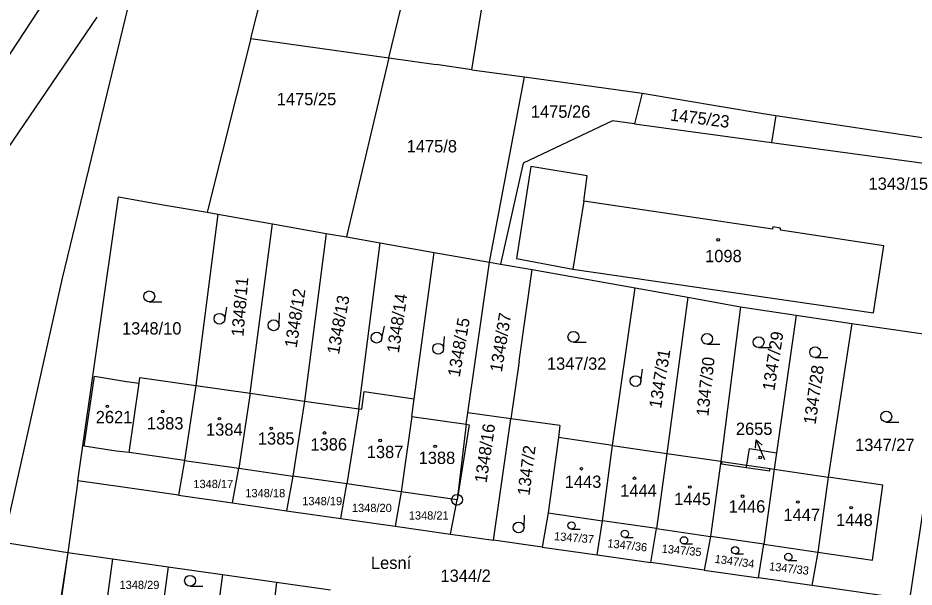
# Model space of a CAD drawing. Extents: x -779596 to -776743, y -1030330 to -1024513.
# Drawn here: x -778852.6 to -778728.9, y -1029931.6 to -1029853 of the extents above; entities that cross this region are included whole.
import ezdxf

# ---------------------------------------------------------------- set-up
doc = ezdxf.new("R2010")
doc.units = 0
for name, color, linetype in [('hranice parcel', 7, 'Continuous'), ('hranice vnitřní', 7, 'Continuous'), ('kultura', 7, 'Continuous'), ('Kód', 7, 'Continuous'), ('názvosloví', 7, 'Continuous'), ('č_ parcel šipka', 7, 'Continuous'), ('č_pacel stav_', 7, 'Continuous'), ('č_parcel poz_', 7, 'Continuous')]:
    doc.layers.add(name, color=color, linetype=linetype)

msp = doc.modelspace()

# ---------------------------------------------------------------- linework, layer by layer
at = {"layer": 'hranice parcel'}
for points in [[(-778789.92, -1029860.16), (-778771.09, -1029743.61)], [(-778820.45, -1029855.86), (-778806.76, -1029801.78)], [(-778801.42, -1029858.54), (-778790.82, -1029814.91)], [(-778835.65, -1029844.07), (-778846.53, -1029888.95)], [(-778855.63, -1029873.36), (-778841.68, -1029852.9)], [(-778820.45, -1029855.86), (-778826.38, -1029879.48)], [(-778820.45, -1029855.86), (-778801.42, -1029858.54)], [(-778801.42, -1029858.54), (-778807.16, -1029882.82)], [(-778801.42, -1029858.54), (-778794.86, -1029859.42)], [(-778789.92, -1029860.16), (-778794.86, -1029859.42)], [(-778789.92, -1029860.16), (-778782.67, -1029861.16)], [(-778787.51, -1029886.76), (-778782.67, -1029861.16)], [(-778782.67, -1029861.16), (-778766.42, -1029863.39)], [(-778766.42, -1029863.39), (-778767.48, -1029867.65)], [(-778766.42, -1029863.39), (-778750, -1029866.17)], [(-778750, -1029866.17), (-778747.94, -1029866.48)], [(-778770.53, -1029867.23), (-778782.83, -1029873.07)], [(-778767.48, -1029867.65), (-778770.53, -1029867.23)], [(-778747.94, -1029866.48), (-778748.55, -1029870.22)], [(-778747.94, -1029866.48), (-778720.7, -1029870.58)], [(-778767.48, -1029867.65), (-778748.55, -1029870.22)], [(-778748.55, -1029870.22), (-778720.37, -1029874.05)], [(-778782.83, -1029873.07), (-778785.98, -1029887.02)], [(-778844.35, -1029916.94), (-778838.75, -1029877.74)], [(-778838.75, -1029877.74), (-778832.59, -1029878.81)], [(-778832.59, -1029878.81), (-778826.47, -1029879.85)], [(-778826.38, -1029879.48), (-778826.47, -1029879.85)], [(-778826.47, -1029879.85), (-778825, -1029880.1)], [(-778825, -1029880.1), (-778828.07, -1029903.76)], [(-778825, -1029880.1), (-778817.49, -1029881.45)], [(-778820.57, -1029904.84), (-778817.49, -1029881.45)], [(-778817.49, -1029881.45), (-778810.05, -1029882.77)], [(-778810.05, -1029882.77), (-778813.06, -1029905.92)], [(-778810.05, -1029882.77), (-778807.26, -1029883.25)], [(-778807.16, -1029882.82), (-778807.26, -1029883.25)], [(-778807.26, -1029883.25), (-778802.61, -1029884.06)], [(-778805.56, -1029907), (-778802.61, -1029884.06)], [(-778802.61, -1029884.06), (-778795.14, -1029885.39)], [(-778797.91, -1029905.61), (-778795.14, -1029885.39)], [(-778795.14, -1029885.39), (-778787.51, -1029886.76)], [(-778790.48, -1029907.56), (-778787.51, -1029886.76)], [(-778787.51, -1029886.76), (-778785.98, -1029887.02)], [(-778785.98, -1029887.02), (-778781.59, -1029887.76)], [(-778783.4, -1029900.43), (-778781.59, -1029887.76)], [(-778781.59, -1029887.76), (-778767.38, -1029890.3)], [(-778846.53, -1029888.95), (-778854.68, -1029925.41)], [(-778770.49, -1029912.04), (-778767.38, -1029890.3)], [(-778767.38, -1029890.3), (-778760.11, -1029891.59)], [(-778760.11, -1029891.59), (-778763.03, -1029913.14)], [(-778760.11, -1029891.59), (-778752.85, -1029892.89)], [(-778752.85, -1029892.89), (-778755.57, -1029914.23)], [(-778752.85, -1029892.89), (-778745.15, -1029894.05)], [(-778745.15, -1029894.05), (-778747.85, -1029913.05)], [(-778745.15, -1029894.05), (-778737.44, -1029895.19)], [(-778737.44, -1029895.19), (-778740.71, -1029916.42)], [(-778737.44, -1029895.19), (-778724.07, -1029897.16)], [(-778724.07, -1029897.16), (-778729.48, -1029933.32)], [(-778783.4, -1029900.43), (-778784.53, -1029908.37)], [(-778837.27, -1029913.01), (-778839.06, -1029912.82), (-778843.49, -1029912.17), (-778842.06, -1029902.5), (-778837.65, -1029903.2), (-778835.88, -1029903.43)], [(-778837.27, -1029913.01), (-778835.88, -1029903.43)], [(-778835.88, -1029903.43), (-778835.77, -1029902.65)], [(-778835.77, -1029902.65), (-778828.07, -1029903.76)], [(-778828.07, -1029903.76), (-778829.6, -1029914.12)], [(-778828.07, -1029903.76), (-778820.57, -1029904.84)], [(-778805.11, -1029907.06), (-778804.82, -1029904.6)], [(-778804.82, -1029904.6), (-778797.91, -1029905.61)], [(-778820.57, -1029904.84), (-778822.12, -1029915.2)], [(-778820.57, -1029904.84), (-778813.06, -1029905.92)], [(-778813.06, -1029905.92), (-778814.65, -1029916.28)], [(-778813.06, -1029905.92), (-778805.56, -1029907)], [(-778798.21, -1029908.06), (-778797.91, -1029905.61)], [(-778805.56, -1029907), (-778807.18, -1029917.36)], [(-778805.56, -1029907), (-778805.11, -1029907.06)], [(-778798.21, -1029908.06), (-778799.7, -1029918.44)], [(-778798.21, -1029908.06), (-778790.71, -1029909.13)], [(-778790.71, -1029909.13), (-778790.48, -1029907.56)], [(-778784.53, -1029908.37), (-778790.48, -1029907.56)], [(-778786.93, -1029925.14), (-778784.53, -1029908.37)], [(-778777.77, -1029909.3), (-778784.53, -1029908.37)], [(-778790.71, -1029909.13), (-778791.98, -1029919.56)], [(-778777.77, -1029909.3), (-778777.99, -1029910.94)], [(-778777.99, -1029910.94), (-778779.41, -1029921.35)], [(-778770.49, -1029912.04), (-778777.99, -1029910.94)], [(-778771.9, -1029922.44), (-778770.49, -1029912.04)], [(-778770.49, -1029912.04), (-778763.03, -1029913.14)], [(-778829.6, -1029914.12), (-778837.27, -1029913.01)], [(-778763.03, -1029913.14), (-778764.44, -1029923.53)], [(-778763.03, -1029913.14), (-778755.57, -1029914.23)], [(-778751.98, -1029914.76), (-778751.59, -1029912.45)], [(-778751.59, -1029912.45), (-778747.85, -1029913.05)], [(-778747.85, -1029913.05), (-778748.17, -1029915.32)], [(-778829.6, -1029914.12), (-778830.47, -1029918.92)], [(-778829.6, -1029914.12), (-778822.12, -1029915.2)], [(-778755.57, -1029914.23), (-778756.99, -1029924.62)], [(-778755.57, -1029914.23), (-778755.41, -1029914.25)], [(-778755.41, -1029914.25), (-778751.98, -1029914.76)], [(-778822.99, -1029919.99), (-778822.12, -1029915.2)], [(-778822.12, -1029915.2), (-778814.65, -1029916.28)], [(-778751.98, -1029914.76), (-778748.74, -1029915.24)], [(-778748.17, -1029915.32), (-778749.63, -1029925.69)], [(-778748.74, -1029915.24), (-778748.17, -1029915.32)], [(-778748.17, -1029915.32), (-778740.71, -1029916.42)], [(-778844.35, -1029916.94), (-778845.75, -1029926.82)], [(-778838.16, -1029917.82), (-778844.35, -1029916.94)], [(-778814.65, -1029916.28), (-778815.52, -1029921.06)], [(-778807.18, -1029917.36), (-778814.65, -1029916.28)], [(-778740.71, -1029916.42), (-778742.17, -1029926.78)], [(-778733.16, -1029917.53), (-778740.71, -1029916.42)], [(-778830.47, -1029918.92), (-778838.16, -1029917.82)], [(-778808.05, -1029922.12), (-778807.18, -1029917.36)], [(-778799.7, -1029918.44), (-778807.18, -1029917.36)], [(-778734.61, -1029927.88), (-778733.16, -1029917.53)], [(-778830.47, -1029918.92), (-778822.99, -1029919.99)], [(-778799.7, -1029918.44), (-778800.51, -1029923.19)], [(-778791.98, -1029919.56), (-778799.7, -1029918.44)], [(-778792.87, -1029924.29), (-778791.98, -1029919.56)], [(-778822.99, -1029919.99), (-778815.52, -1029921.06)], [(-778815.52, -1029921.06), (-778808.05, -1029922.12)], [(-778779.41, -1029921.35), (-778780.22, -1029926.09)], [(-778779.41, -1029921.35), (-778771.9, -1029922.44)], [(-778808.05, -1029922.12), (-778800.51, -1029923.19)], [(-778800.51, -1029923.19), (-778792.87, -1029924.29)], [(-778772.65, -1029927.17), (-778771.9, -1029922.44)], [(-778764.44, -1029923.53), (-778771.9, -1029922.44)], [(-778792.87, -1029924.29), (-778786.93, -1029925.14)], [(-778765.23, -1029928.23), (-778764.44, -1029923.53)], [(-778764.44, -1029923.53), (-778756.99, -1029924.62)], [(-778854.68, -1029925.41), (-778845.75, -1029926.82)], [(-778780.22, -1029926.09), (-778786.93, -1029925.14)], [(-778756.99, -1029924.62), (-778757.86, -1029929.28)], [(-778749.63, -1029925.69), (-778756.99, -1029924.62)], [(-778750.33, -1029930.35), (-778749.63, -1029925.69)], [(-778749.63, -1029925.69), (-778742.17, -1029926.78)], [(-778845.75, -1029926.82), (-778858.96, -1030012.06)], [(-778845.75, -1029926.82), (-778851.3, -1029965.68)], [(-778845.75, -1029926.82), (-778839.56, -1029927.7)], [(-778780.22, -1029926.09), (-778772.65, -1029927.17)], [(-778742.17, -1029926.78), (-778743, -1029931.39)], [(-778742.17, -1029926.78), (-778734.61, -1029927.88)], [(-778839.56, -1029927.7), (-778840.27, -1029932.8)], [(-778839.56, -1029927.7), (-778831.86, -1029928.8)], [(-778772.65, -1029927.17), (-778765.23, -1029928.23)], [(-778757.86, -1029929.28), (-778765.23, -1029928.23)], [(-778831.86, -1029928.8), (-778832.56, -1029933.91)], [(-778831.86, -1029928.8), (-778824.39, -1029929.87)], [(-778757.86, -1029929.28), (-778750.33, -1029930.35)], [(-778824.39, -1029929.87), (-778825.08, -1029934.99)], [(-778824.39, -1029929.87), (-778816.91, -1029930.94)], [(-778743, -1029931.39), (-778750.33, -1029930.35)], [(-778816.91, -1029930.94), (-778817.5, -1029936.08)], [(-778816.91, -1029930.94), (-778809.44, -1029932.01)], [(-778729.48, -1029933.32), (-778743, -1029931.39)]]:
    msp.add_lwpolyline(points, dxfattribs=at)
at = {"layer": 'hranice vnitřní'}
for points in [[(-778861.55, -1029869.87), (-778830.24, -1029822.15)], [(-778781.8, -1029873.54), (-778783.75, -1029886.22)], [(-778773.99, -1029874.8), (-778781.8, -1029873.54)], [(-778774.46, -1029878.3), (-778773.99, -1029874.8)], [(-778774.46, -1029878.3), (-778775.97, -1029887.71)], [(-778748.4, -1029882.18), (-778774.46, -1029878.3)], [(-778748.35, -1029881.88), (-778748.4, -1029882.18)], [(-778747.31, -1029882.04), (-778748.35, -1029881.88)], [(-778747.32, -1029882.34), (-778747.31, -1029882.04)], [(-778733.05, -1029884.47), (-778747.32, -1029882.34)], [(-778734.45, -1029893.73), (-778733.05, -1029884.47)], [(-778783.75, -1029886.22), (-778775.97, -1029887.71)], [(-778775.97, -1029887.71), (-778734.45, -1029893.73)], [(-778790.31, -1029909.19), (-778791.98, -1029919.56)], [(-778790.71, -1029909.13), (-778790.31, -1029909.19)], [(-778755.41, -1029914.25), (-778755.45, -1029914.57)], [(-778755.45, -1029914.57), (-778752.03, -1029915.09)], [(-778752.03, -1029915.09), (-778751.98, -1029914.76)], [(-778752.03, -1029915.09), (-778748.78, -1029915.57)], [(-778748.78, -1029915.57), (-778748.74, -1029915.24)]]:
    msp.add_lwpolyline(points, dxfattribs=at)
at = {"layer": 'kultura'}
for points in [[(-778834.49, -1029892.21), (-778832.74, -1029892.21)], [(-778824.05, -1029894.68), (-778823.762, -1029892.955)], [(-778816.56, -1029895.49), (-778816.484, -1029893.742)], [(-778802.36, -1029897.3), (-778802.021, -1029895.584)], [(-778793.84, -1029898.75), (-778793.721, -1029897.005)], [(-778775.92, -1029897.8), (-778774.17, -1029897.8)], [(-778757.45, -1029898.08), (-778755.7, -1029898.08)], [(-778750.33, -1029898.54), (-778748.58, -1029898.54)], [(-778742.53, -1029899.92), (-778740.78, -1029899.92)], [(-778766.59, -1029903.26), (-778766.371, -1029901.524)], [(-778732.7, -1029908.82), (-778730.95, -1029908.82)], [(-778782.73, -1029923.41), (-778782.663, -1029921.662)], [(-778776.16, -1029923.6), (-778774.987, -1029923.6)], [(-778768.81, -1029924.76), (-778767.637, -1029924.76)], [(-778760.64, -1029925.66), (-778759.467, -1029925.66)], [(-778753.58, -1029927.03), (-778752.407, -1029927.03)], [(-778746.23, -1029927.95), (-778745.057, -1029927.95)], [(-778828.86, -1029931.49), (-778827.11, -1029931.49)]]:
    msp.add_lwpolyline(points, dxfattribs=at)
for centre, radius in [((-778755.92, -1029883.65), 0.175), ((-778834.49, -1029891.46), 0.75), ((-778824.789, -1029894.556), 0.749), ((-778817.309, -1029895.457), 0.75), ((-778803.096, -1029897.155), 0.75), ((-778775.92, -1029897.05), 0.75), ((-778757.45, -1029897.33), 0.75), ((-778750.33, -1029897.79), 0.75), ((-778794.588, -1029898.699), 0.75), ((-778742.53, -1029899.17), 0.75), ((-778767.334, -1029903.166), 0.75), ((-778840.27, -1029906.65), 0.175), ((-778832.63, -1029907.36), 0.175), ((-778824.8, -1029908.36), 0.175), ((-778732.7, -1029908.07), 0.75), ((-778817.64, -1029909.7), 0.175), ((-778810.28, -1029910.32), 0.175), ((-778802.6, -1029911.37), 0.175), ((-778795.01, -1029912.18), 0.175), ((-778750.11, -1029913.71), 0.175), ((-778774.81, -1029915.27), 0.175), ((-778767.47, -1029916.58), 0.175), ((-778759.84, -1029917.79), 0.175), ((-778752.55, -1029919.05), 0.175), ((-778744.91, -1029919.86), 0.175), ((-778737.56, -1029920.65), 0.175), ((-778783.479, -1029923.381), 0.75), ((-778776.16, -1029923.098), 0.503), ((-778768.809, -1029924.258), 0.503), ((-778760.64, -1029925.157), 0.503), ((-778753.579, -1029926.527), 0.503), ((-778746.23, -1029927.448), 0.503), ((-778828.86, -1029930.74), 0.75)]:
    msp.add_circle(centre, radius, dxfattribs=at)
at = {"layer": 'Kód'}
for radius in [0.75, 0.032]:
    msp.add_circle((-778791.98, -1029919.56), radius, dxfattribs=at)
at = {"layer": 'č_ parcel šipka'}
for points in [[(-778750.743, -1029912.414), (-778750.681, -1029911.297), (-778749.825, -1029912.016)], [(-778749.49, -1029914.05), (-778750.681, -1029911.297)]]:
    msp.add_lwpolyline(points, dxfattribs=at)

# ---------------------------------------------------------------- texts
at = {"layer": 'názvosloví'}
msp.add_text('Lesní', height=1.7, dxfattribs=at).set_placement((-778803.873, -1029929.11))
at = {"layer": 'č_ parcel šipka'}
for s, p in [('1343/15', (-778735.153, -1029876.75)), ('2655', (-778753.476, -1029910.6))]:
    msp.add_text(s, height=1.7, dxfattribs=at).set_placement(p)
at = {"layer": 'č_pacel stav_'}
for s, height, p in [('1098', 1.7, (-778757.72, -1029886.74)), ('2621', 1.7, (-778841.876, -1029908.98)), ('1383', 1.7, (-778834.82, -1029909.84)), ('1384', 1.7, (-778826.65, -1029910.7)), ('1385', 1.7, (-778819.49, -1029911.94)), ('1386', 1.7, (-778812.23, -1029912.75)), ('1387', 1.7, (-778804.45, -1029913.8)), ('1388', 1.7, (-778797.29, -1029914.61)), ('2655', 0.1, (-778750.71, -1029913.99)), ('1443', 1.7, (-778777.11, -1029917.91)), ('1444', 1.7, (-778769.45, -1029919.14)), ('1445', 1.7, (-778761.99, -1029920.29)), ('1446', 1.7, (-778754.47, -1029921.32)), ('1447', 1.7, (-778746.9, -1029922.47)), ('1448', 1.7, (-778739.63, -1029923.18))]:
    msp.add_text(s, height=height, dxfattribs=at).set_placement(p)
at = {"layer": 'č_parcel poz_'}
for s, height, p in [('1475/25', 1.7, (-778816.88, -1029865.06)), ('1475/26', 1.7, (-778781.79, -1029866.8)), ('1475/8', 1.7, (-778798.94, -1029871.58)), ('1348/10', 1.7, (-778838.256, -1029896.73)), ('1347/32', 1.7, (-778779.57, -1029901.6)), ('1347/27', 1.7, (-778737.01, -1029912.81)), ('1348/17', 1.14, (-778828.4, -1029917.94)), ('1348/18', 1.14, (-778821.22, -1029919.2)), ('1348/19', 1.14, (-778813.36, -1029920.3)), ('1348/20', 1.14, (-778806.5, -1029921.25)), ('1348/21', 1.14, (-778798.65, -1029922.29)), ('1344/2', 1.7, (-778794.27, -1029930.89)), ('1348/29', 1.14, (-778838.6, -1029931.88))]:
    msp.add_text(s, height=height, dxfattribs=at).set_placement(p)
for s, height, rotation, p in [('1475/23', 1.7, 352.80281, (-778762.627, -1029867.177)), ('1348/11', 1.7, 85.20068, (-778821.482, -1029897.064)), ('1348/12', 1.7, 81.30065, (-778814.137, -1029898.643)), ('1348/13', 1.7, 79.60063, (-778808.29, -1029899.568)), ('1348/14', 1.7, 81.70065, (-778800.019, -1029899.364)), ('1348/15', 1.7, 80.00064, (-778791.622, -1029902.679)), ('1348/37', 1.7, 80.80064, (-778785.795, -1029902.001)), ('1347/29', 1.7, 81.10064, (-778748.156, -1029904.572)), ('1347/31', 1.7, 80.90064, (-778763.805, -1029907.011)), ('1347/30', 1.7, 83.80067, (-778757.277, -1029908.09)), ('1347/28', 1.7, 81.80065, (-778742.469, -1029909.224)), ('1348/16', 1.7, 81.50065, (-778787.908, -1029917.303)), ('1347/2', 1.7, 82.80066, (-778781.983, -1029919.047)), ('1347/37', 1.14, 355.20283, (-778778.614, -1029925.128)), ('1347/36', 1.14, 353.70281, (-778771.27, -1029926.104)), ('1347/35', 1.14, 354.70282, (-778763.753, -1029926.85)), ('1347/34', 1.14, 352.0028, (-778756.455, -1029928.24)), ('1347/33', 1.14, 353.20281, (-778748.938, -1029929.276))]:
    msp.add_text(s, height=height, rotation=rotation, dxfattribs=at).set_placement(p)

doc.saveas('drawing.dxf')
